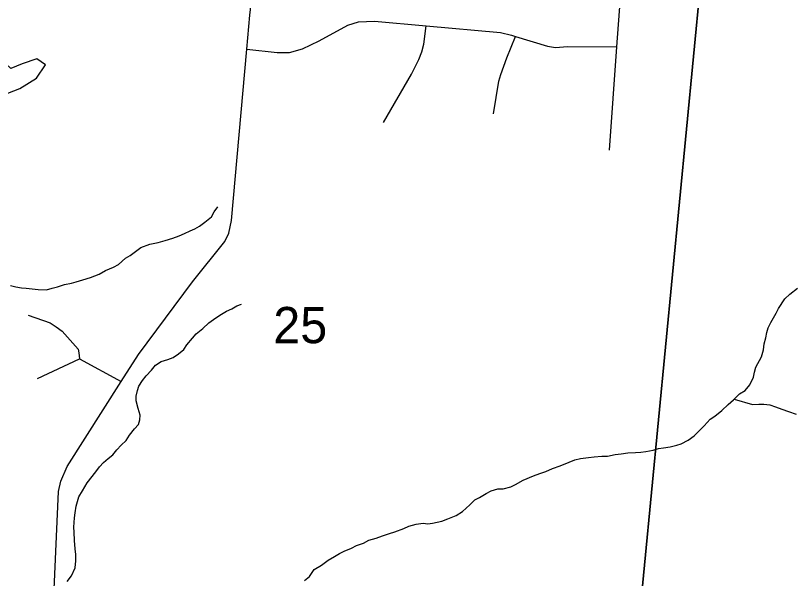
# Model space of a CAD drawing. Extents: x 0 to 34, y 0 to 22.
# Drawn here: x 2.5891 to 3.0372, y 20.1646 to 20.4897 of the extents above; entities that cross this region are included whole.
import ezdxf

# ---------------------------------------------------------------- set-up
doc = ezdxf.new("R2010")
doc.units = 0
for name, color, linetype in [('GM_X_City_Street', 7, 'Continuous'), ('GM_X_County_Road', 7, 'Continuous'), ('GM_X_Minor_Lake', 7, 'Continuous'), ('GM_X_Minor_River', 7, 'Continuous'), ('GM_X_Section', 7, 'Continuous'), ('GM_X_Section_Text', 7, 'Continuous')]:
    doc.layers.add(name, color=color, linetype=linetype)

msp = doc.modelspace()

# ---------------------------------------------------------------- linework, layer by layer
at = {"layer": 'GM_X_City_Street'}
msp.add_line((2.60181, 20.28008), (2.62599, 20.29139), dxfattribs=at)
for points in [[(2.93209, 20.41189), (2.93625, 20.47155), (2.94252, 20.5542), (2.94709, 20.59069), (2.95324, 20.60856), (2.95598, 20.61931), (2.95731, 20.62705), (2.95649, 20.63922), (2.95733, 20.65817), (2.95738, 20.65913), (2.95861, 20.6703), (2.95937, 20.67311), (2.96208, 20.68008), (2.96643, 20.68699), (2.96884, 20.69224), (2.96957, 20.69533), (2.96968, 20.69647), (2.96957, 20.69848), (2.96853, 20.70212)], [(2.72262, 20.4703), (2.74011, 20.46829), (2.74732, 20.46829), (2.75477, 20.47036), (2.76437, 20.47504), (2.78091, 20.48409), (2.78721, 20.48601), (2.79632, 20.48634), (2.82622, 20.48366), (2.86916, 20.47983), (2.87557, 20.47833), (2.87791, 20.4776), (2.89627, 20.47189), (2.90099, 20.47119), (2.90783, 20.47177), (2.93625, 20.47155)], [(2.80166, 20.42791), (2.81773, 20.45577), (2.82193, 20.4642), (2.82378, 20.46864), (2.82481, 20.47305), (2.82622, 20.48366)], [(2.86512, 20.43286), (2.86826, 20.45176), (2.86935, 20.45568), (2.87277, 20.46531), (2.87791, 20.4776)], [(2.59648, 20.31667), (2.60907, 20.31216), (2.61261, 20.30979), (2.61597, 20.30742), (2.62537, 20.29691), (2.6257, 20.29482), (2.62599, 20.29139), (2.65013, 20.27833)]]:
    msp.add_lwpolyline(points, dxfattribs=at)
at = {"layer": 'GM_X_County_Road'}
msp.add_lwpolyline([(2.60779, 20.07609), (2.61395, 20.21476), (2.6152, 20.22081), (2.61897, 20.22928), (2.65013, 20.27833), (2.66007, 20.29397), (2.69124, 20.33588), (2.70991, 20.35925), (2.71228, 20.36395), (2.71375, 20.37133), (2.72262, 20.4703), (2.72437, 20.48983), (2.73414, 20.57311), (2.74956, 20.73014), (2.75342, 20.77213)], dxfattribs=at)
at = {"layer": 'GM_X_Minor_Lake'}
msp.add_lwpolyline([(2.58017, 20.44304), (2.59154, 20.44759), (2.60115, 20.45348), (2.60644, 20.46117), (2.60138, 20.46469), (2.59296, 20.46181), (2.58645, 20.45909), (2.58327, 20.46201), (2.57827, 20.4585), (2.58139, 20.45311)], dxfattribs=at)
at = {"layer": 'GM_X_Minor_River'}
for points in [[(2.58632, 20.33371), (2.58933, 20.33301), (2.59254, 20.3325), (2.59519, 20.3322), (2.59878, 20.33186), (2.60219, 20.33153), (2.60693, 20.33133), (2.61038, 20.33214), (2.61346, 20.33296), (2.6175, 20.33431), (2.62152, 20.3351), (2.62421, 20.33594), (2.62806, 20.33711), (2.63248, 20.33844), (2.6375, 20.34033), (2.641, 20.34246), (2.64564, 20.34436), (2.64855, 20.34595), (2.65268, 20.34958), (2.6554, 20.35117), (2.65834, 20.35333), (2.66147, 20.35567), (2.66668, 20.35755), (2.67147, 20.35868), (2.6755, 20.35965), (2.67993, 20.36118), (2.68359, 20.36236), (2.68668, 20.36375), (2.68997, 20.36532), (2.69268, 20.36654), (2.69539, 20.36795), (2.69853, 20.37029), (2.70226, 20.37336), (2.70389, 20.37634), (2.7059, 20.3791)], [(3.02233, 20.30362), (3.02302, 20.30663), (3.02369, 20.30927), (3.02515, 20.31244), (3.02677, 20.31503), (3.0284, 20.31781), (3.02964, 20.32042), (3.03328, 20.32597), (3.03624, 20.3287), (3.04055, 20.33213)], [(2.61893, 20.16285), (2.62153, 20.16616), (2.62361, 20.17064), (2.62396, 20.1748), (2.62391, 20.17842), (2.62366, 20.18166), (2.62328, 20.18642), (2.6229, 20.19138), (2.62282, 20.19423), (2.62293, 20.19689), (2.62322, 20.19954), (2.62353, 20.20256), (2.62406, 20.20634), (2.62492, 20.20897), (2.6256, 20.21179), (2.62782, 20.21512), (2.63048, 20.21976), (2.63548, 20.2262), (2.63768, 20.22896), (2.63987, 20.23153), (2.64262, 20.23389), (2.64537, 20.23605), (2.64757, 20.23881), (2.65014, 20.24155), (2.6531, 20.24428), (2.65493, 20.24725), (2.65792, 20.25092), (2.66011, 20.25349), (2.66098, 20.25612), (2.66109, 20.25896), (2.65991, 20.26281), (2.65875, 20.26723), (2.65886, 20.26989), (2.65955, 20.27309), (2.66042, 20.27571), (2.66244, 20.27886), (2.66464, 20.28162), (2.66762, 20.28492), (2.67001, 20.28767), (2.67332, 20.28981), (2.67698, 20.29099), (2.68007, 20.29219), (2.68319, 20.29434), (2.68633, 20.29687), (2.68795, 20.29946), (2.69133, 20.30331), (2.69352, 20.30588), (2.69725, 20.30896), (2.7008, 20.31223), (2.70472, 20.31511), (2.70803, 20.31725), (2.71094, 20.31884), (2.71404, 20.32023), (2.71696, 20.32201), (2.71966, 20.32304)], [(2.75595, 20.16343), (2.75889, 20.16578), (2.76151, 20.16966), (2.7658, 20.17233), (2.76971, 20.17521), (2.7734, 20.17734), (2.77613, 20.17894), (2.77884, 20.18034), (2.78309, 20.18207), (2.786, 20.18366), (2.79004, 20.18501), (2.79315, 20.18659), (2.79738, 20.18793), (2.80104, 20.18911), (2.80508, 20.19046), (2.80816, 20.19148), (2.81336, 20.19335), (2.81627, 20.19475), (2.82049, 20.1959), (2.82451, 20.1965), (2.82716, 20.1962), (2.82982, 20.19647), (2.83519, 20.19757), (2.83866, 20.19895), (2.84349, 20.20084), (2.84719, 20.20316), (2.85153, 20.20716), (2.85429, 20.20989), (2.85701, 20.2113), (2.8609, 20.21361), (2.86381, 20.2152), (2.86766, 20.21637), (2.87069, 20.21624), (2.87511, 20.21739), (2.87782, 20.2188), (2.88229, 20.22127), (2.88828, 20.22387), (2.89195, 20.22524), (2.89541, 20.22643), (2.89909, 20.22798), (2.90352, 20.2297), (2.90873, 20.23176), (2.91202, 20.23315), (2.91527, 20.23377), (2.92005, 20.23452), (2.92329, 20.23477), (2.92768, 20.23516), (2.93091, 20.23521), (2.93532, 20.23617), (2.93875, 20.2366), (2.94277, 20.23719), (2.94715, 20.23739), (2.95019, 20.23745), (2.95306, 20.2379), (2.95727, 20.23868), (2.96035, 20.23969), (2.96321, 20.23995), (2.96703, 20.24055), (2.97087, 20.24153), (2.97356, 20.24237), (2.97745, 20.24449), (2.98097, 20.247), (2.98392, 20.24973), (2.9867, 20.25266), (2.99027, 20.2565), (2.993, 20.25828), (2.99693, 20.26154), (3.00067, 20.265), (3.00363, 20.26772), (3.00719, 20.27119), (3.01049, 20.27314), (3.01309, 20.27645), (3.01516, 20.28074), (3.01585, 20.28375), (3.01653, 20.28657), (3.01981, 20.29252), (3.02092, 20.29665), (3.02143, 20.30005), (3.02233, 20.30362)], [(3.00399, 20.26807), (3.01473, 20.26498), (3.01835, 20.26521), (3.0212, 20.26528), (3.0246, 20.26476), (3.02798, 20.26367), (3.03154, 20.26238), (3.03548, 20.26108), (3.03978, 20.25938)]]:
    msp.add_lwpolyline(points, dxfattribs=at)
at = {"layer": 'GM_X_Section'}
for points in [[(2.4809, 20.59626), (2.98861, 20.55012), (2.94009, 20.04644), (2.43388, 20.09141)], [(2.98861, 20.55012), (3.4808, 20.49635), (3.43084, 19.98722), (2.94009, 20.04644)]]:
    msp.add_lwpolyline(points, close=True, dxfattribs=at)

# ---------------------------------------------------------------- texts
at = {"layer": 'GM_X_Section_Text'}
msp.add_text('25', height=0.020928, rotation=0, dxfattribs=at).set_placement((2.73796, 20.30044))

doc.saveas('drawing.dxf')
